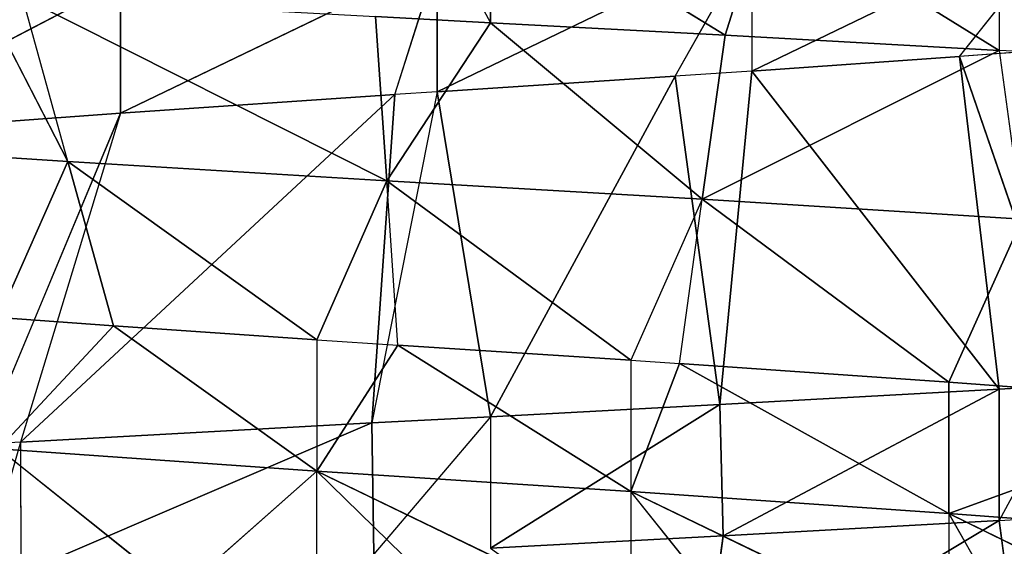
# Model space of a CAD drawing. Extents: x 186 to 416, y 0 to 124.
# Tile 262 of 656: x 245.364 to 246.02, y 117.964 to 118.315. Entities that reach past the tile are written whole.
import ezdxf

# ---------------------------------------------------------------- set-up
doc = ezdxf.new("R2010")
doc.units = 0
doc.header["$LTSCALE"] = 25.4
doc.layers.get('0').update_dxf_attribs({"color": 13, "linetype": 'CONTINUOUS'})

# ---------------------------------------------------------------- blocks, each defined once
blk = doc.blocks.new('PILLS-I-PLAFON-8266-8272_0')
at = {"color": 250}
for p, q in [((60.6, 53.00964, 6.21166), (60.52099, 53.00804, 6.2158)), ((60.6, 53.00964, 6.21166), (60.52226, 53.00809, 6.30324)), ((60.56453, 52.63036, 5.99521), (60.6, 53.00964, 6.21166)), ((60.56453, 52.63036, 5.99521), (60.6, 53.00964, 6.21166)), ((60.75263, 53.00366, 6.20358), (60.6, 53.00964, 6.29916)), ((60.6, 53.00964, 6.29916), (60.75494, 53.00348, 6.29095)), ((60.75263, 53.00366, 6.20358), (60.6, 53.00964, 6.29916)), ((60.75263, 53.00366, 6.20358), (60.6, 53.00964, 6.21166)), ((60.6, 53.00964, 6.21166), (60.6, 53.00964, 6.29916)), ((60.72297, 52.62593, 5.98483), (60.6, 53.00964, 6.21166)), ((60.75263, 53.00366, 6.20358), (60.6, 53.00964, 6.21166)), ((60.72297, 52.62593, 5.98483), (60.6, 53.00964, 6.21166)), ((60.6, 53.00964, 6.29916), (60.75494, 53.00348, 6.29095)), ((60.52099, 53.00804, 6.2158), (60.28687, 52.98434, 6.22864)), ((60.52099, 53.00804, 6.2158), (60.28687, 52.98434, 6.22864)), ((60.52099, 53.00804, 6.2158), (60.28711, 52.98437, 6.31613)), ((60.52099, 53.00804, 6.2158), (60.28711, 52.98437, 6.31613)), ((60.52099, 53.00804, 6.2158), (60.52226, 53.00809, 6.30324)), ((60.56453, 52.63036, 5.99521), (60.52099, 53.00804, 6.2158)), ((60.53634, 52.62947, 5.99705), (60.52099, 53.00804, 6.2158)), ((60.72297, 52.62593, 5.98483), (60.75263, 53.00366, 6.20358)), ((60.72297, 52.62593, 5.98483), (60.75263, 53.00366, 6.20358)), ((60.75494, 53.00348, 6.29095), (60.73989, 52.81463, 6.40033)), ((60.75494, 53.00348, 6.29095), (60.73989, 52.81463, 6.40033)), ((60.93861, 52.98002, 6.19323), (60.75263, 53.00366, 6.20358)), ((60.75263, 53.00366, 6.20358), (60.75494, 53.00348, 6.29095)), ((60.75263, 53.00366, 6.20358), (60.75494, 53.00348, 6.29095)), ((60.77407, 52.62108, 5.98136), (60.75263, 53.00366, 6.20358)), ((60.93861, 52.98002, 6.19323), (60.75263, 53.00366, 6.20358)), ((60.77407, 52.62108, 5.98136), (60.75263, 53.00366, 6.20358)), ((60.93861, 52.98002, 6.19323), (60.75494, 53.00348, 6.29095)), ((60.75494, 53.00348, 6.29095), (60.93862, 52.98001, 6.28073)), ((60.93861, 52.98002, 6.19323), (60.75494, 53.00348, 6.29095)), ((60.75494, 53.00348, 6.29095), (60.93862, 52.98001, 6.28073)), ((60.28687, 52.98434, 6.22864), (60.26138, 52.98001, 6.23009)), ((60.28687, 52.98434, 6.22864), (60.26139, 52.98002, 6.31759)), ((60.28687, 52.98434, 6.22864), (60.28711, 52.98437, 6.31613)), ((60.53634, 52.62947, 5.99705), (60.28687, 52.98434, 6.22864)), ((60.35361, 52.61132, 6.00948), (60.28687, 52.98434, 6.22864)), ((60.53634, 52.62947, 5.99705), (60.28687, 52.98434, 6.22864)), ((60.35361, 52.61132, 6.00948), (60.26138, 52.98001, 6.23009)), ((60.93862, 52.98001, 6.28073), (60.73989, 52.81463, 6.40033)), ((60.93862, 52.98001, 6.28073), (60.73989, 52.81463, 6.40033)), ((60.77407, 52.62108, 5.98136), (60.93861, 52.98002, 6.19323)), ((60.77407, 52.62108, 5.98136), (60.93861, 52.98002, 6.19323)), ((60.91222, 52.59942, 5.97167), (60.93861, 52.98002, 6.19323)), ((60.91222, 52.59942, 5.97167), (60.93861, 52.98002, 6.19323)), ((60.93861, 52.98002, 6.19323), (60.93862, 52.98001, 6.28073)), ((60.98751, 52.97075, 6.19042), (60.93861, 52.98002, 6.19323)), ((60.98751, 52.97075, 6.19042), (60.93862, 52.98001, 6.28073)), ((60.93862, 52.98001, 6.28073), (60.99088, 52.97006, 6.27773)), ((60.93862, 52.98001, 6.28073), (60.95291, 52.78447, 6.3871)), ((60.91222, 52.59942, 5.97167), (60.98751, 52.97075, 6.19042)), ((60.91222, 52.59942, 5.97167), (60.98751, 52.97075, 6.19042)), ((60.56453, 52.63036, 5.90771), (60.35361, 52.61132, 6.00948)), ((60.56453, 52.63036, 5.90771), (60.35361, 52.61132, 6.00948)), ((60.53634, 52.62947, 5.99705), (60.35361, 52.61132, 6.00948)), ((60.53634, 52.62947, 5.99705), (60.35361, 52.61132, 6.00948)), ((60.56453, 52.63036, 5.99521), (60.53634, 52.62947, 5.99705)), ((60.53634, 52.62947, 5.99705), (60.56453, 52.63036, 5.90771)), ((60.72297, 52.62593, 5.98483), (60.56453, 52.63036, 5.99521)), ((60.56453, 52.63036, 5.99521), (60.56453, 52.63036, 5.90771)), ((60.56453, 52.63036, 5.99521), (60.77407, 52.62108, 5.89386)), ((60.56453, 52.63036, 5.99521), (60.77407, 52.62108, 5.89386)), ((60.72297, 52.62593, 5.98483), (60.56453, 52.63036, 5.99521)), ((60.77407, 52.62108, 5.98136), (60.72297, 52.62593, 5.98483)), ((60.72297, 52.62593, 5.98483), (60.77407, 52.62108, 5.89386)), ((60.91222, 52.59942, 5.97167), (60.77407, 52.62108, 5.98136)), ((60.77407, 52.62108, 5.89386), (60.77407, 52.62108, 5.98136)), ((60.77407, 52.62108, 5.98136), (60.98615, 52.58256, 5.87879)), ((60.91222, 52.59942, 5.97167), (60.77407, 52.62108, 5.98136)), ((60.77407, 52.62108, 5.98136), (60.98615, 52.58256, 5.87879)), ((60.35361, 52.61132, 6.00948), (60.15863, 52.56749, 6.02365)), ((60.35361, 52.61132, 5.92198), (60.15863, 52.56749, 6.02365)), ((60.35361, 52.61132, 6.00948), (60.15863, 52.56749, 6.02365)), ((60.35361, 52.61132, 5.92198), (60.15863, 52.56749, 6.02365)), ((60.35361, 52.61132, 6.00948), (60.35361, 52.61132, 5.92198)), ((60.35361, 52.61132, 6.00948), (60.35361, 52.61132, 5.92198)), ((60.98615, 52.58256, 5.96629), (60.91222, 52.59942, 5.97167)), ((60.91222, 52.59942, 5.97167), (60.98615, 52.58256, 5.87879)), ((60.90509, 49.51844, 6.27614), (61.11582, 49.57562, 6.37932)), ((61.11582, 49.57562, 6.29182), (60.90509, 49.51844, 6.27614)), ((61.11582, 49.57562, 6.29182), (60.90509, 49.51844, 6.27614)), ((60.90509, 49.51844, 6.27614), (61.11582, 49.57562, 6.37932)), ((60.90509, 49.51844, 6.18864), (61.10494, 49.57188, 6.20348)), ((61.10494, 49.57188, 6.20348), (60.90509, 49.51844, 6.27614)), ((61.10494, 49.57188, 6.20348), (60.90509, 49.51844, 6.27614)), ((60.90509, 49.51844, 6.18864), (61.10494, 49.57188, 6.20348)), ((60.90509, 49.51844, 6.27614), (60.95701, 49.52963, 6.3674)), ((60.27242, 49.52306, 6.23306), (60.48432, 49.49279, 6.24782)), ((60.39254, 49.50229, 6.32906), (60.27242, 49.52306, 6.23306)), ((60.27242, 49.52306, 6.23306), (60.48432, 49.49279, 6.24782)), ((60.27242, 49.52306, 6.23306), (60.34885, 49.50873, 6.15101)), ((60.31857, 49.32172, 6.04164), (60.27242, 49.52306, 6.14557)), ((60.27242, 49.52306, 6.14557), (60.34885, 49.50873, 6.15101)), ((60.31857, 49.32172, 6.04164), (60.27242, 49.52306, 6.14557)), ((60.69337, 49.49131, 6.26152), (60.90509, 49.51844, 6.36364)), ((60.69337, 49.49131, 6.26152), (60.90509, 49.51844, 6.36364)), ((60.69337, 49.49131, 6.26152), (60.90509, 49.51844, 6.27614)), ((60.69337, 49.49131, 6.26152), (60.90509, 49.51844, 6.27614)), ((60.72578, 49.49357, 6.17619), (60.90509, 49.51844, 6.27614)), ((60.72578, 49.49357, 6.17619), (60.90509, 49.51844, 6.27614)), ((60.72578, 49.49357, 6.17619), (60.90509, 49.51844, 6.18864)), ((60.72578, 49.49357, 6.17619), (60.90509, 49.51844, 6.18864)), ((60.74095, 49.30474, 6.06681), (60.90509, 49.51844, 6.18864)), ((60.74095, 49.30474, 6.06681), (60.90509, 49.51844, 6.18864)), ((60.90509, 49.51844, 6.27614), (60.90509, 49.51844, 6.36364)), ((60.90509, 49.51844, 6.18864), (60.90509, 49.51844, 6.27614)), ((60.90509, 49.51844, 6.18864), (60.90509, 49.51844, 6.27614)), ((60.95397, 49.33504, 6.08004), (60.90509, 49.51844, 6.18864)), ((60.95397, 49.33504, 6.08004), (60.90509, 49.51844, 6.18864)), ((60.34885, 49.50873, 6.15101), (60.31857, 49.32172, 6.04164)), ((60.34885, 49.50873, 6.15101), (60.31857, 49.32172, 6.04164)), ((60.48432, 49.49279, 6.24782), (60.34885, 49.50873, 6.15101)), ((60.34885, 49.50873, 6.15101), (60.48432, 49.49279, 6.16032)), ((60.48432, 49.49279, 6.24782), (60.34885, 49.50873, 6.15101)), ((60.34885, 49.50873, 6.15101), (60.48432, 49.49279, 6.16032)), ((60.48432, 49.49279, 6.24782), (60.39254, 49.50229, 6.32906)), ((60.7676, 49.49749, 6.35402), (60.69337, 49.49131, 6.26152)), ((60.48432, 49.49279, 6.16032), (60.31857, 49.32172, 6.04164)), ((60.48432, 49.49279, 6.16032), (60.31857, 49.32172, 6.04164)), ((60.58045, 49.48865, 6.34165), (60.48432, 49.49279, 6.24782)), ((60.48432, 49.49279, 6.33532), (60.48432, 49.49279, 6.24782)), ((60.48432, 49.49279, 6.16032), (60.5383, 49.48974, 6.1639)), ((60.48432, 49.49279, 6.16032), (60.48432, 49.49279, 6.24782)), ((60.5383, 49.48974, 6.1639), (60.48432, 49.49279, 6.24782)), ((60.69337, 49.49131, 6.26152), (60.48432, 49.49279, 6.24782)), ((60.69337, 49.49131, 6.26152), (60.48432, 49.49279, 6.24782)), ((60.48432, 49.49279, 6.24782), (60.69337, 49.49131, 6.34902)), ((60.48432, 49.49279, 6.16032), (60.53086, 49.30044, 6.05453)), ((60.53086, 49.30044, 6.05453), (60.69337, 49.49131, 6.17402)), ((60.53086, 49.30044, 6.05453), (60.69337, 49.49131, 6.17402)), ((60.5383, 49.48974, 6.1639), (60.53086, 49.30044, 6.05453)), ((60.5383, 49.48974, 6.1639), (60.69337, 49.49131, 6.26152)), ((60.5383, 49.48974, 6.1639), (60.69337, 49.49131, 6.17402)), ((60.5383, 49.48974, 6.1639), (60.69337, 49.49131, 6.26152)), ((60.5383, 49.48974, 6.1639), (60.69337, 49.49131, 6.17402)), ((60.69337, 49.49131, 6.17402), (60.72578, 49.49357, 6.17619)), ((60.72578, 49.49357, 6.17619), (60.69337, 49.49131, 6.26152)), ((60.69337, 49.49131, 6.26152), (60.69337, 49.49131, 6.34902)), ((60.69337, 49.49131, 6.17402), (60.69337, 49.49131, 6.26152)), ((60.74095, 49.30474, 6.06681), (60.69337, 49.49131, 6.17402)), ((60.72578, 49.49357, 6.17619), (60.74095, 49.30474, 6.06681)), ((60.10575, 49.36988, 6.02783), (60.31857, 49.32172, 6.04164)), ((60.10575, 49.36988, 6.02783), (60.31857, 49.32172, 6.04164)), ((60.74095, 49.30474, 6.06681), (60.95397, 49.33504, 6.08004)), ((60.74095, 49.30474, 6.06681), (60.95397, 49.33504, 6.08004)), ((60.93861, 49.13927, 5.96759), (60.95397, 49.33504, 6.08004)), ((60.31857, 49.32172, 6.04164), (60.26138, 49.13927, 5.93073)), ((60.31857, 49.32172, 6.04164), (60.28829, 49.13472, 5.93226)), ((60.31857, 49.32172, 6.04164), (60.53086, 49.30044, 6.05453)), ((60.31857, 49.32172, 6.04164), (60.53086, 49.30044, 6.05453)), ((60.53086, 49.30044, 6.05453), (60.28829, 49.13472, 5.93226)), ((60.53086, 49.30044, 6.05453), (60.28829, 49.13472, 5.93226)), ((60.52343, 49.11115, 5.94515), (60.53086, 49.30044, 6.05453)), ((60.52343, 49.11115, 5.94515), (60.53086, 49.30044, 6.05453)), ((60.74095, 49.30474, 6.06681), (60.53086, 49.30044, 6.05453)), ((60.74095, 49.30474, 6.06681), (60.53086, 49.30044, 6.05453)), ((60.6, 49.10964, 5.94916), (60.53086, 49.30044, 6.05453)), ((60.6, 49.10964, 5.94916), (60.53086, 49.30044, 6.05453)), ((60.6, 49.10964, 5.94916), (60.74095, 49.30474, 6.06681)), ((60.6, 49.10964, 5.94916), (60.74095, 49.30474, 6.06681)), ((60.75611, 49.1159, 5.95744), (60.74095, 49.30474, 6.06681)), ((60.75611, 49.1159, 5.95744), (60.74095, 49.30474, 6.06681)), ((60.93861, 49.13927, 5.96759), (60.74095, 49.30474, 6.06681)), ((60.93861, 49.13927, 5.96759), (60.74095, 49.30474, 6.06681)), ((60.99206, 49.14946, 5.97067), (60.93861, 49.13927, 5.96759)), ((60.93861, 49.13927, 5.96759), (60.75611, 49.1159, 5.95744)), ((60.93861, 49.13927, 5.96759), (60.75611, 49.1159, 5.95744)), ((60.78332, 49.11828, 5.87142), (60.93861, 49.13927, 5.96759)), ((60.78332, 49.11828, 5.87142), (60.93861, 49.13927, 5.96759)), ((60.93862, 49.13927, 5.88009), (60.93861, 49.13927, 5.96759)), ((60.6, 49.10964, 5.86166), (60.75611, 49.1159, 5.95744)), ((60.75611, 49.1159, 5.95744), (60.6, 49.10964, 5.94916)), ((60.6, 49.10964, 5.86166), (60.75611, 49.1159, 5.95744)), ((60.75611, 49.1159, 5.95744), (60.6, 49.10964, 5.94916)), ((60.78332, 49.11828, 5.87142), (60.75611, 49.1159, 5.95744)), ((60.78332, 49.11828, 5.87142), (60.75611, 49.1159, 5.95744)), ((60.6, 49.10964, 5.94916), (60.52343, 49.11115, 5.94515)), ((60.5514, 49.11025, 5.85913), (60.6, 49.10964, 5.94916)), ((60.6, 49.10964, 5.86166), (60.6, 49.10964, 5.94916))]:
    blk.add_line(p, q, dxfattribs=at)
mesh = blk.add_polyface(dxfattribs=at)
corners = [(60.6, 53.00964, 6.21166), (60.56453, 52.63036, 5.99521), (60.52099, 53.00804, 6.2158)]
mesh.append_faces([[corners[k] for k in face] for face in [(0, 1, 2)]], dxfattribs={"color": 250})
mesh = blk.add_polyface(dxfattribs=at)
corners = [(60.72297, 52.62593, 5.98483), (60.56453, 52.63036, 5.99521), (60.6, 53.00964, 6.21166)]
mesh.append_faces([[corners[k] for k in face] for face in [(0, 1, 2)]], dxfattribs={"color": 250})
mesh = blk.add_polyface(dxfattribs=at)
corners = [(60.6, 53.00964, 6.29916), (60.75494, 53.00348, 6.29095), (60.75263, 53.00366, 6.20358)]
mesh.append_faces([[corners[k] for k in face] for face in [(0, 1, 2)]], dxfattribs={"color": 250})
mesh = blk.add_polyface(dxfattribs=at)
corners = [(60.6, 53.00964, 6.29916), (60.75263, 53.00366, 6.20358), (60.6, 53.00964, 6.21166)]
mesh.append_faces([[corners[k] for k in face] for face in [(0, 1, 2)]], dxfattribs={"color": 250})
mesh = blk.add_polyface(dxfattribs=at)
corners = [(60.75263, 53.00366, 6.20358), (60.72297, 52.62593, 5.98483), (60.6, 53.00964, 6.21166)]
mesh.append_faces([[corners[k] for k in face] for face in [(0, 1, 2)]], dxfattribs={"color": 250})
mesh = blk.add_polyface(dxfattribs=at)
corners = [(60.75494, 53.00348, 6.29095), (60.6, 53.00964, 6.29916), (60.73989, 52.81463, 6.40033)]
mesh.append_faces([[corners[k] for k in face] for face in [(0, 1, 2)]], dxfattribs={"color": 250})
mesh = blk.add_polyface(dxfattribs=at)
corners = [(60.28711, 52.98437, 6.31613), (60.52099, 53.00804, 6.2158), (60.28687, 52.98434, 6.22864)]
mesh.append_faces([[corners[k] for k in face] for face in [(0, 1, 2)]], dxfattribs={"color": 250})
mesh = blk.add_polyface(dxfattribs=at)
corners = [(60.53634, 52.62947, 5.99705), (60.28687, 52.98434, 6.22864), (60.52099, 53.00804, 6.2158)]
mesh.append_faces([[corners[k] for k in face] for face in [(0, 1, 2)]], dxfattribs={"color": 250})
mesh = blk.add_polyface(dxfattribs=at)
corners = [(60.28711, 52.98437, 6.31613), (60.52226, 53.00809, 6.30324), (60.52099, 53.00804, 6.2158)]
mesh.append_faces([[corners[k] for k in face] for face in [(0, 1, 2)]], dxfattribs={"color": 250})
mesh = blk.add_polyface(dxfattribs=at)
corners = [(60.77407, 52.62108, 5.98136), (60.72297, 52.62593, 5.98483), (60.75263, 53.00366, 6.20358)]
mesh.append_faces([[corners[k] for k in face] for face in [(0, 1, 2)]], dxfattribs={"color": 250})
mesh = blk.add_polyface(dxfattribs=at)
corners = [(60.93862, 52.98001, 6.28073), (60.75494, 53.00348, 6.29095), (60.73989, 52.81463, 6.40033)]
mesh.append_faces([[corners[k] for k in face] for face in [(0, 1, 2)]], dxfattribs={"color": 250})
mesh = blk.add_polyface(dxfattribs=at)
corners = [(60.75494, 53.00348, 6.29095), (60.93861, 52.98002, 6.19323), (60.75263, 53.00366, 6.20358)]
mesh.append_faces([[corners[k] for k in face] for face in [(0, 1, 2)]], dxfattribs={"color": 250})
mesh = blk.add_polyface(dxfattribs=at)
corners = [(60.93861, 52.98002, 6.19323), (60.77407, 52.62108, 5.98136), (60.75263, 53.00366, 6.20358)]
mesh.append_faces([[corners[k] for k in face] for face in [(0, 1, 2)]], dxfattribs={"color": 250})
mesh = blk.add_polyface(dxfattribs=at)
corners = [(60.75494, 53.00348, 6.29095), (60.93862, 52.98001, 6.28073), (60.93861, 52.98002, 6.19323)]
mesh.append_faces([[corners[k] for k in face] for face in [(0, 1, 2)]], dxfattribs={"color": 250})
mesh = blk.add_polyface(dxfattribs=at)
corners = [(60.53634, 52.62947, 5.99705), (60.35361, 52.61132, 6.00948), (60.28687, 52.98434, 6.22864)]
mesh.append_faces([[corners[k] for k in face] for face in [(0, 1, 2)]], dxfattribs={"color": 250})
mesh = blk.add_polyface(dxfattribs=at)
corners = [(60.35361, 52.61132, 6.00948), (60.15863, 52.56749, 6.02365), (60.26138, 52.98001, 6.23009)]
mesh.append_faces([[corners[k] for k in face] for face in [(0, 1, 2)]], dxfattribs={"color": 250})
mesh = blk.add_polyface(dxfattribs=at)
corners = [(60.95291, 52.78447, 6.3871), (60.93862, 52.98001, 6.28073), (60.73989, 52.81463, 6.40033)]
mesh.append_faces([[corners[k] for k in face] for face in [(0, 1, 2)]], dxfattribs={"color": 250})
mesh = blk.add_polyface(dxfattribs=at)
corners = [(60.93861, 52.98002, 6.19323), (60.91222, 52.59942, 5.97167), (60.77407, 52.62108, 5.98136)]
mesh.append_faces([[corners[k] for k in face] for face in [(0, 1, 2)]], dxfattribs={"color": 250})
mesh = blk.add_polyface(dxfattribs=at)
corners = [(60.98751, 52.97075, 6.19042), (60.91222, 52.59942, 5.97167), (60.93861, 52.98002, 6.19323)]
mesh.append_faces([[corners[k] for k in face] for face in [(0, 1, 2)]], dxfattribs={"color": 250})
mesh = blk.add_polyface(dxfattribs=at)
corners = [(60.98751, 52.97075, 6.19042), (60.98615, 52.58256, 5.96629), (60.91222, 52.59942, 5.97167)]
mesh.append_faces([[corners[k] for k in face] for face in [(0, 1, 2)]], dxfattribs={"color": 250})
mesh = blk.add_polyface(dxfattribs=at)
corners = [(60.35361, 52.61132, 6.00948), (60.53634, 52.62947, 5.99705), (60.56453, 52.63036, 5.90771)]
mesh.append_faces([[corners[k] for k in face] for face in [(0, 1, 2)]], dxfattribs={"color": 250})
mesh = blk.add_polyface(dxfattribs=at)
corners = [(60.35361, 52.61132, 6.00948), (60.56453, 52.63036, 5.90771), (60.35361, 52.61132, 5.92198)]
mesh.append_faces([[corners[k] for k in face] for face in [(0, 1, 2)]], dxfattribs={"color": 250})
mesh = blk.add_polyface(dxfattribs=at)
corners = [(60.56453, 52.63036, 5.99521), (60.77407, 52.62108, 5.89386), (60.56453, 52.63036, 5.90771)]
mesh.append_faces([[corners[k] for k in face] for face in [(0, 1, 2)]], dxfattribs={"color": 250})
mesh = blk.add_polyface(dxfattribs=at)
corners = [(60.56453, 52.63036, 5.99521), (60.72297, 52.62593, 5.98483), (60.77407, 52.62108, 5.89386)]
mesh.append_faces([[corners[k] for k in face] for face in [(0, 1, 2)]], dxfattribs={"color": 250})
mesh = blk.add_polyface(dxfattribs=at)
corners = [(60.77407, 52.62108, 5.98136), (60.98615, 52.58256, 5.87879), (60.77407, 52.62108, 5.89386)]
mesh.append_faces([[corners[k] for k in face] for face in [(0, 1, 2)]], dxfattribs={"color": 250})
mesh = blk.add_polyface(dxfattribs=at)
corners = [(60.77407, 52.62108, 5.98136), (60.91222, 52.59942, 5.97167), (60.98615, 52.58256, 5.87879)]
mesh.append_faces([[corners[k] for k in face] for face in [(0, 1, 2)]], dxfattribs={"color": 250})
mesh = blk.add_polyface(dxfattribs=at)
corners = [(60.15863, 52.56749, 6.02365), (60.35361, 52.61132, 5.92198), (60.14198, 52.56251, 5.9374)]
mesh.append_faces([[corners[k] for k in face] for face in [(0, 1, 2)]], dxfattribs={"color": 250})
mesh = blk.add_polyface(dxfattribs=at)
corners = [(60.15863, 52.56749, 6.02365), (60.35361, 52.61132, 6.00948), (60.35361, 52.61132, 5.92198)]
mesh.append_faces([[corners[k] for k in face] for face in [(0, 1, 2)]], dxfattribs={"color": 250})
mesh = blk.add_polyface(dxfattribs=at)
corners = [(61.11582, 49.57562, 6.37932), (60.95701, 49.52963, 6.3674), (60.90509, 49.51844, 6.27614)]
mesh.append_faces([[corners[k] for k in face] for face in [(0, 1, 2)]], dxfattribs={"color": 250})
mesh = blk.add_polyface(dxfattribs=at)
corners = [(61.11582, 49.57562, 6.29182), (60.90509, 49.51844, 6.27614), (61.10494, 49.57188, 6.20348)]
mesh.append_faces([[corners[k] for k in face] for face in [(0, 1, 2)]], dxfattribs={"color": 250})
mesh = blk.add_polyface(dxfattribs=at)
corners = [(61.11582, 49.57562, 6.37932), (60.90509, 49.51844, 6.27614), (61.11582, 49.57562, 6.29182)]
mesh.append_faces([[corners[k] for k in face] for face in [(0, 1, 2)]], dxfattribs={"color": 250})
mesh = blk.add_polyface(dxfattribs=at)
corners = [(60.90509, 49.51844, 6.27614), (60.90509, 49.51844, 6.18864), (61.10494, 49.57188, 6.20348)]
mesh.append_faces([[corners[k] for k in face] for face in [(0, 1, 2)]], dxfattribs={"color": 250})
mesh = blk.add_polyface(dxfattribs=at)
corners = [(61.10494, 49.57188, 6.20348), (60.90509, 49.51844, 6.18864), (60.95397, 49.33504, 6.08004)]
mesh.append_faces([[corners[k] for k in face] for face in [(0, 1, 2)]], dxfattribs={"color": 250})
mesh = blk.add_polyface(dxfattribs=at)
corners = [(60.31857, 49.32172, 6.04164), (60.27242, 49.52306, 6.14557), (60.10575, 49.36988, 6.02783)]
mesh.append_faces([[corners[k] for k in face] for face in [(0, 1, 2)]], dxfattribs={"color": 250})
mesh = blk.add_polyface(dxfattribs=at)
corners = [(60.39254, 49.50229, 6.32906), (60.27242, 49.52306, 6.23306), (60.48432, 49.49279, 6.24782)]
mesh.append_faces([[corners[k] for k in face] for face in [(0, 1, 2)]], dxfattribs={"color": 250})
mesh = blk.add_polyface(dxfattribs=at)
corners = [(60.48432, 49.49279, 6.24782), (60.27242, 49.52306, 6.23306), (60.34885, 49.50873, 6.15101)]
mesh.append_faces([[corners[k] for k in face] for face in [(0, 1, 2)]], dxfattribs={"color": 250})
mesh = blk.add_polyface(dxfattribs=at)
corners = [(60.34885, 49.50873, 6.15101), (60.27242, 49.52306, 6.14557), (60.31857, 49.32172, 6.04164)]
mesh.append_faces([[corners[k] for k in face] for face in [(0, 1, 2)]], dxfattribs={"color": 250})
mesh = blk.add_polyface(dxfattribs=at)
corners = [(60.90509, 49.51844, 6.36364), (60.7676, 49.49749, 6.35402), (60.69337, 49.49131, 6.26152)]
mesh.append_faces([[corners[k] for k in face] for face in [(0, 1, 2)]], dxfattribs={"color": 250})
mesh = blk.add_polyface(dxfattribs=at)
corners = [(60.90509, 49.51844, 6.36364), (60.69337, 49.49131, 6.26152), (60.90509, 49.51844, 6.27614)]
mesh.append_faces([[corners[k] for k in face] for face in [(0, 1, 2)]], dxfattribs={"color": 250})
mesh = blk.add_polyface(dxfattribs=at)
corners = [(60.90509, 49.51844, 6.27614), (60.69337, 49.49131, 6.26152), (60.72578, 49.49357, 6.17619)]
mesh.append_faces([[corners[k] for k in face] for face in [(0, 1, 2)]], dxfattribs={"color": 250})
mesh = blk.add_polyface(dxfattribs=at)
corners = [(60.90509, 49.51844, 6.27614), (60.72578, 49.49357, 6.17619), (60.90509, 49.51844, 6.18864)]
mesh.append_faces([[corners[k] for k in face] for face in [(0, 1, 2)]], dxfattribs={"color": 250})
mesh = blk.add_polyface(dxfattribs=at)
corners = [(60.90509, 49.51844, 6.18864), (60.72578, 49.49357, 6.17619), (60.74095, 49.30474, 6.06681)]
mesh.append_faces([[corners[k] for k in face] for face in [(0, 1, 2)]], dxfattribs={"color": 250})
mesh = blk.add_polyface(dxfattribs=at)
corners = [(60.95397, 49.33504, 6.08004), (60.90509, 49.51844, 6.18864), (60.74095, 49.30474, 6.06681)]
mesh.append_faces([[corners[k] for k in face] for face in [(0, 1, 2)]], dxfattribs={"color": 250})
mesh = blk.add_polyface(dxfattribs=at)
corners = [(60.48432, 49.49279, 6.16032), (60.34885, 49.50873, 6.15101), (60.31857, 49.32172, 6.04164)]
mesh.append_faces([[corners[k] for k in face] for face in [(0, 1, 2)]], dxfattribs={"color": 250})
mesh = blk.add_polyface(dxfattribs=at)
corners = [(60.48432, 49.49279, 6.24782), (60.34885, 49.50873, 6.15101), (60.48432, 49.49279, 6.16032)]
mesh.append_faces([[corners[k] for k in face] for face in [(0, 1, 2)]], dxfattribs={"color": 250})
mesh = blk.add_polyface(dxfattribs=at)
corners = [(60.53086, 49.30044, 6.05453), (60.48432, 49.49279, 6.16032), (60.31857, 49.32172, 6.04164)]
mesh.append_faces([[corners[k] for k in face] for face in [(0, 1, 2)]], dxfattribs={"color": 250})
mesh = blk.add_polyface(dxfattribs=at)
corners = [(60.69337, 49.49131, 6.26152), (60.48432, 49.49279, 6.24782), (60.5383, 49.48974, 6.1639)]
mesh.append_faces([[corners[k] for k in face] for face in [(0, 1, 2)]], dxfattribs={"color": 250})
mesh = blk.add_polyface(dxfattribs=at)
corners = [(60.69337, 49.49131, 6.34902), (60.48432, 49.49279, 6.24782), (60.69337, 49.49131, 6.26152)]
mesh.append_faces([[corners[k] for k in face] for face in [(0, 1, 2)]], dxfattribs={"color": 250})
mesh = blk.add_polyface(dxfattribs=at)
corners = [(60.69337, 49.49131, 6.17402), (60.5383, 49.48974, 6.1639), (60.53086, 49.30044, 6.05453)]
mesh.append_faces([[corners[k] for k in face] for face in [(0, 1, 2)]], dxfattribs={"color": 250})
mesh = blk.add_polyface(dxfattribs=at)
corners = [(60.74095, 49.30474, 6.06681), (60.69337, 49.49131, 6.17402), (60.53086, 49.30044, 6.05453)]
mesh.append_faces([[corners[k] for k in face] for face in [(0, 1, 2)]], dxfattribs={"color": 250})
mesh = blk.add_polyface(dxfattribs=at)
corners = [(60.69337, 49.49131, 6.26152), (60.5383, 49.48974, 6.1639), (60.69337, 49.49131, 6.17402)]
mesh.append_faces([[corners[k] for k in face] for face in [(0, 1, 2)]], dxfattribs={"color": 250})
mesh = blk.add_polyface(dxfattribs=at)
corners = [(60.31857, 49.32172, 6.04164), (60.10575, 49.36988, 6.02783), (60.26138, 49.13927, 5.93073)]
mesh.append_faces([[corners[k] for k in face] for face in [(0, 1, 2)]], dxfattribs={"color": 250})
mesh = blk.add_polyface(dxfattribs=at)
corners = [(60.95397, 49.33504, 6.08004), (60.74095, 49.30474, 6.06681), (60.93861, 49.13927, 5.96759)]
mesh.append_faces([[corners[k] for k in face] for face in [(0, 1, 2)]], dxfattribs={"color": 250})
mesh = blk.add_polyface(dxfattribs=at)
corners = [(60.53086, 49.30044, 6.05453), (60.31857, 49.32172, 6.04164), (60.28829, 49.13472, 5.93226)]
mesh.append_faces([[corners[k] for k in face] for face in [(0, 1, 2)]], dxfattribs={"color": 250})
mesh = blk.add_polyface(dxfattribs=at)
corners = [(60.53086, 49.30044, 6.05453), (60.28829, 49.13472, 5.93226), (60.52343, 49.11115, 5.94515)]
mesh.append_faces([[corners[k] for k in face] for face in [(0, 1, 2)]], dxfattribs={"color": 250})
mesh = blk.add_polyface(dxfattribs=at)
corners = [(60.6, 49.10964, 5.94916), (60.53086, 49.30044, 6.05453), (60.52343, 49.11115, 5.94515)]
mesh.append_faces([[corners[k] for k in face] for face in [(0, 1, 2)]], dxfattribs={"color": 250})
mesh = blk.add_polyface(dxfattribs=at)
corners = [(60.74095, 49.30474, 6.06681), (60.53086, 49.30044, 6.05453), (60.6, 49.10964, 5.94916)]
mesh.append_faces([[corners[k] for k in face] for face in [(0, 1, 2)]], dxfattribs={"color": 250})
mesh = blk.add_polyface(dxfattribs=at)
corners = [(60.75611, 49.1159, 5.95744), (60.74095, 49.30474, 6.06681), (60.6, 49.10964, 5.94916)]
mesh.append_faces([[corners[k] for k in face] for face in [(0, 1, 2)]], dxfattribs={"color": 250})
mesh = blk.add_polyface(dxfattribs=at)
corners = [(60.93861, 49.13927, 5.96759), (60.74095, 49.30474, 6.06681), (60.75611, 49.1159, 5.95744)]
mesh.append_faces([[corners[k] for k in face] for face in [(0, 1, 2)]], dxfattribs={"color": 250})
mesh = blk.add_polyface(dxfattribs=at)
corners = [(60.93861, 49.13927, 5.96759), (60.75611, 49.1159, 5.95744), (60.78332, 49.11828, 5.87142)]
mesh.append_faces([[corners[k] for k in face] for face in [(0, 1, 2)]], dxfattribs={"color": 250})
mesh = blk.add_polyface(dxfattribs=at)
corners = [(60.93861, 49.13927, 5.96759), (60.78332, 49.11828, 5.87142), (60.93862, 49.13927, 5.88009)]
mesh.append_faces([[corners[k] for k in face] for face in [(0, 1, 2)]], dxfattribs={"color": 250})
mesh = blk.add_polyface(dxfattribs=at)
corners = [(60.75611, 49.1159, 5.95744), (60.6, 49.10964, 5.86166), (60.78332, 49.11828, 5.87142)]
mesh.append_faces([[corners[k] for k in face] for face in [(0, 1, 2)]], dxfattribs={"color": 250})
mesh = blk.add_polyface(dxfattribs=at)
corners = [(60.75611, 49.1159, 5.95744), (60.6, 49.10964, 5.94916), (60.6, 49.10964, 5.86166)]
mesh.append_faces([[corners[k] for k in face] for face in [(0, 1, 2)]], dxfattribs={"color": 250})
mesh = blk.add_polyface(dxfattribs=at)
corners = [(77.6, 30.05964, 90.26167), (43.6, 30.05964, 0.26166), (43.6, 30.05964, 90.26167)]
mesh.append_faces([[corners[k] for k in face] for face in [(0, 1, 2)]], dxfattribs={"color": 250})
mesh = blk.add_polyface(dxfattribs=at)
corners = [(77.6, 30.05964, 90.26167), (77.6, 30.05964, 0.26166), (43.6, 30.05964, 0.26166)]
mesh.append_faces([[corners[k] for k in face] for face in [(0, 1, 2)]], dxfattribs={"color": 250})
mesh = blk.add_polyface(dxfattribs=at)
corners = [(40.6, 27.05964, 90.26167), (80.6, 27.05964, 0.26166), (80.6, 27.05964, 90.26167)]
mesh.append_faces([[corners[k] for k in face] for face in [(0, 1, 2)]], dxfattribs={"color": 250})
mesh = blk.add_polyface(dxfattribs=at)
corners = [(40.6, 27.05964, 90.26167), (40.6, 27.05964, 0.26166), (80.6, 27.05964, 0.26166)]
mesh.append_faces([[corners[k] for k in face] for face in [(0, 1, 2)]], dxfattribs={"color": 250})

msp = doc.modelspace()

# ---------------------------------------------------------------- block references
at = {"color": 0, "extrusion": (0, -1, -3.88578e-16)}
msp.add_blockref('PILLS-I-PLAFON-8266-8272_0', (185.07765, 1965.15091, -124.26167), dxfattribs=at)

doc.saveas('drawing.dxf')
